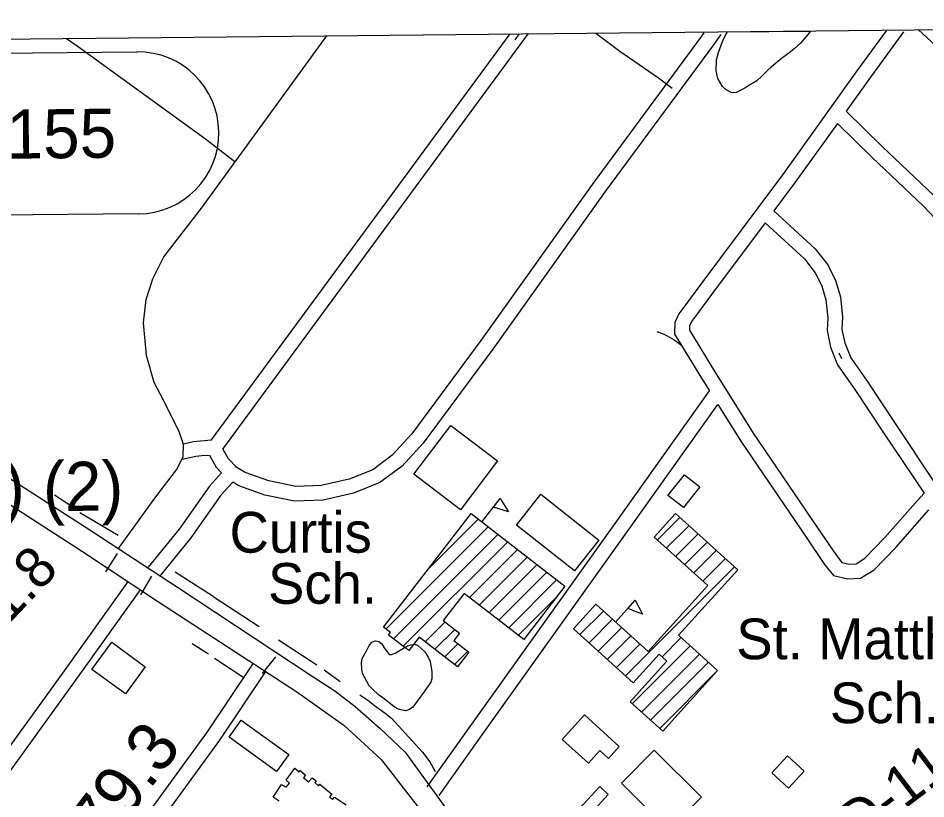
# Model space of a CAD drawing. Extents: x 3625074 to 3663148, y 511451 to 537151.
# Drawn here: x 3631899 to 3633748, y 533522 to 535112 of the extents above; entities that cross this region are included whole.
import ezdxf

# ---------------------------------------------------------------- set-up
doc = ezdxf.new("R2010")
doc.units = 0
for name, color, linetype in [('V-BLDG-IDEN', 7, 'Continuous'), ('V-BLDG-OTLN', 7, 'Continuous'), ('V-CHAN-NAID', 7, 'Continuous'), ('V-GRID-FRAM', 7, 'Continuous'), ('V-RIVR-RANG-IDEN', 7, 'Continuous'), ('V-ROAD-CNTR', 7, 'Continuous'), ('V-ROAD-IDEN', 7, 'Continuous'), ('V-SITE-VEGE', 7, 'Continuous'), ('V-SURV-IDEN', 7, 'Continuous'), ('V-TOPO-SHOR', 7, 'Continuous')]:
    doc.layers.add(name, color=color, linetype=linetype)

msp = doc.modelspace()

# ---------------------------------------------------------------- linework, layer by layer
at = {"layer": 'V-BLDG-OTLN'}
for p, q in [((3632844.6, 534086.5), (3632881.2, 534134)), ((3632732.5, 533987.5), (3632836.4, 534091.3)), ((3633200.8, 534049.1), (3633246.8, 534095.1)), ((3632648.2, 533867.7), (3632856.4, 534075.9)), ((3633219.3, 534032.3), (3633265.3, 534078.3)), ((3632663.7, 533847.9), (3632876.3, 534060.5)), ((3633237.9, 534015.5), (3633283.9, 534061.5)), ((3632683.6, 533832.5), (3632896.3, 534045.1)), ((3633256.5, 533998.7), (3633302.5, 534044.7)), ((3632818.5, 533932), (3632916.2, 534029.7)), ((3633275.1, 533981.9), (3633321.1, 534027.9)), ((3632838.4, 533916.6), (3632936.2, 534014.3)), ((3632858.4, 533901.2), (3632956.1, 533998.9)), ((3633293.6, 533965.2), (3633339.6, 534011.2)), ((3632878.3, 533885.8), (3632976.1, 533983.5)), ((3633136.2, 533772.4), (3633358.2, 533994.4)), ((3632898.3, 533870.4), (3632996, 533968.1)), ((3632918.2, 533855), (3632994.6, 533931.3)), ((3633116, 533882), (3633156.2, 533926.5)), ((3633043.3, 533856.3), (3633091.3, 533904.3)), ((3633061.9, 533839.5), (3633109.9, 533887.5)), ((3632728.3, 533841.8), (3632768.5, 533882)), ((3633080.5, 533822.7), (3633128.5, 533870.7)), ((3632748.2, 533826.4), (3632788.5, 533866.6)), ((3633099.1, 533805.9), (3633147, 533853.9)), ((3633210.6, 533811.4), (3633249.5, 533850.3)), ((3632768.2, 533811), (3632795.1, 533837.9)), ((3633117.6, 533789.1), (3633165.6, 533837.1)), ((3633150.1, 533715.5), (3633268.1, 533833.5)), ((3632788.1, 533795.6), (3632815.1, 533822.5)), ((3633168.6, 533698.7), (3633286.6, 533816.7)), ((3633187.2, 533682), (3633305.2, 533800)), ((3633205.8, 533665.2), (3633323.8, 533783.2))]:
    msp.add_line(p, q, dxfattribs=at)
for points in [[(3632780.2, 534282.6), (3632875.8, 534210.3), (3632800.5, 534110.8), (3632704.9, 534183.1)], [(3633222.7, 534139.9), (3633256.1, 534182.2), (3633287.5, 534157.4), (3633254.1, 534115.1)], [(3632881.2, 534134), (3632897.9, 534106.5), (3632867.1, 534115.7)], [(3632964, 534142.3), (3633081.9, 534049.1), (3633032.4, 533986.4), (3632914.5, 534079.6)], [(3633012.9, 533955.1), (3632929.1, 533846.5), (3632807.7, 533940.3), (3632764.9, 533884.8), (3632797.9, 533859.3), (3632786.5, 533844.6), (3632817.5, 533820.7), (3632794.4, 533790.7), (3632716.1, 533851.2), (3632694.9, 533823.8), (3632653.7, 533855.5), (3632657.5, 533860.5), (3632643.1, 533871.6), (3632821.6, 534102.8)], [(3633323.8, 533783.2), (3633212.1, 533659.5), (3633145.7, 533719.5), (3633220.6, 533802.4), (3633204.8, 533816.6), (3633152, 533758.1), (3633030.5, 533867.9), (3633075.9, 533918.2), (3633182.5, 533821.9), (3633303.7, 533956.1), (3633194.4, 534054.8), (3633238, 534103), (3633364.7, 533988.5), (3633244.2, 533855.1)], [(3633156.2, 533926.5), (3633170.8, 533897.8), (3633140.8, 533909.3)], [(3632090, 533840.7), (3632158.4, 533790.9), (3632118, 533735.5), (3632049.4, 533785.5)], [(3633052.7, 533692.6), (3633123.5, 533628.3), (3633101.7, 533604.3), (3633084.2, 533620.2), (3633060.6, 533594.3), (3633007.3, 533642.6)], [(3632353.7, 533682), (3632450.6, 533612), (3632425.7, 533577.5), (3632328.9, 533647.4)], [(3633224.3, 533457.8), (3633127.9, 533553.7), (3633194.5, 533620.7), (3633290.9, 533524.9)], [(3633468.3, 533543.4), (3633434.3, 533574.9), (3633466.2, 533609.4), (3633500.3, 533577.9)], [(3633015.6, 533474.9), (3633049.9, 533510.2), (3633083.8, 533546.8), (3633100.6, 533530.6), (3633067, 533493.4), (3633072.7, 533488.3), (3633039.7, 533452)]]:
    msp.add_lwpolyline(points, close=True, dxfattribs=at)
msp.add_lwpolyline([(3632431.2, 533517.3), (3632418.9, 533525.3), (3632436, 533551.1), (3632445.1, 533545.3), (3632451.7, 533553.6), (3632445, 533559.5), (3632462.8, 533584.3), (3632471.6, 533576.9), (3632473.8, 533579.5), (3632484.8, 533570.3), (3632480.3, 533565), (3632490.9, 533556.1), (3632498.3, 533564.9), (3632506.3, 533558.3), (3632503.4, 533554.9), (3632510.9, 533548.6), (3632513.6, 533551.9), (3632538, 533531.5), (3632533.5, 533526.2), (3632539.9, 533520.7), (3632543.7, 533525.3), (3632567.4, 533509.6)], dxfattribs=at)
at = {"layer": 'V-GRID-FRAM'}
msp.add_lwpolyline([(3629129.4, 535042.1), (3660791.6, 535359.9), (3660982, 517178), (3629304, 516860), (3629129.4, 535042.1)], dxfattribs=at)
at = {"layer": 'V-ROAD-CNTR'}
for p, q in [((3632911.6, 535068), (3632920.5, 535080.2)), ((3633576.6, 534418), (3633571.4, 534429.8)), ((3632101.3, 534021.5), (3632077, 533984.4)), ((3632171.1, 533975.7), (3632148.3, 533937.3)), ((3632423.4, 533811.2), (3632396.2, 533777.3))]:
    msp.add_line(p, q, dxfattribs=at)
for points in [[(3634000.6, 534425.7), (3634068.2, 534500.1), (3634124, 534558.9), (3634135.3, 534576.7), (3634135, 534580.4), (3634132.4, 534620.1), (3634123.6, 534648), (3634106.3, 534681.1), (3634072.2, 534733), (3634046.9, 534782.3), (3634001, 534834.3), (3633946.4, 534886.5), (3633861.6, 534967.3), (3633777.4, 535047.2), (3633732.1, 535089)], [(3631997.6, 535070.9), (3632019.3, 535055.6), (3632280.8, 534866.6), (3632341, 534820.5)], [(3632103.8, 534031.5), (3632179.9, 534136.9), (3632221.7, 534192.4), (3632235.6, 534218.4), (3632236.4, 534243.7), (3632228.1, 534268.1), (3632196, 534332.4), (3632176.2, 534370.1), (3632160.5, 534425.1), (3632154.8, 534491.5), (3632160.3, 534539.2), (3632173.5, 534581.3), (3632196.2, 534625.8), (3632272.5, 534725.4), (3632528.3, 535076.2)], [(3632293.1, 534252.9), (3632901.2, 535080.3)], [(3632316.5, 534234.2), (3632938.9, 535080.8)], [(3633330.6, 535079.2), (3633315.2, 535057.6), (3633094.8, 534758.8), (3632865.8, 534437.9), (3632724.4, 534246.4), (3632681.3, 534199.3), (3632636.2, 534166), (3632582.6, 534144.6), (3632520.7, 534130.1), (3632462.5, 534128.3), (3632401.6, 534140.7), (3632348.7, 534159.3), (3632336.4, 534167)], [(3633295.9, 535082.3), (3633290.9, 535075.3), (3633070.5, 534776.4), (3632841.5, 534455.6), (3632701.3, 534265.5), (3632661.1, 534221.7), (3632621.4, 534192.4), (3632573.6, 534173.2), (3632516.8, 534160), (3632465, 534158.4), (3632409.6, 534169.7), (3632361.8, 534186.5), (3632341.6, 534199.1)], [(3633075.5, 535081.7), (3633124.8, 535045.2), (3633203.5, 534990.7), (3633230.9, 534969.9)], [(3633666.9, 535086.6), (3633607.5, 535004.7), (3633457.6, 534795.7), (3633287.4, 534567.4), (3633258.9, 534528.6), (3633244.7, 534509.7), (3633236.7, 534492.5), (3633236.2, 534468.6), (3633248.1, 534448.6), (3633287.3, 534384.5), (3633307.1, 534352.9)], [(3633702.3, 535084.3), (3633631.9, 534987.2), (3633585.5, 534922.6)], [(3633585.5, 534922.6), (3633658.7, 534850.6), (3633763.9, 534750.7), (3633837.2, 534673.7), (3633884.5, 534613.9), (3633937.8, 534538.5), (3633969.8, 534471.9), (3634000.6, 534425.7)], [(3630794.8, 534889.3), (3631012.7, 534740.9), (3631533.9, 534398.3), (3632035.9, 534076), (3632223.9, 533952.9), (3632498.3, 533771.5), (3632544.6, 533741.7), (3632585.8, 533709.9), (3632636.4, 533664.9), (3632687.2, 533616.9), (3632771.6, 533500.7), (3632901.2, 533307.7), (3633097.2, 533008), (3633444.7, 532500.1), (3633673.9, 532162.2), (3633780.9, 531985.9)], [(3633567.8, 534897.9), (3633481.8, 534778), (3633438.4, 534719.7)], [(3633567.8, 534897.9), (3633637.9, 534829), (3633742.7, 534729.5), (3633814.6, 534654), (3633860.4, 534596), (3633911.9, 534523.2), (3633943.7, 534457), (3633979.9, 534402.8)], [(3630772.8, 534841.6), (3630973.5, 534715.2), (3631249.4, 534533.4), (3631423.8, 534418.9), (3631714.9, 534229.7), (3632030.5, 534025.6), (3632185.5, 533923.4), (3632466.7, 533740.1), (3632562.9, 533672.1), (3632638.9, 533602), (3632761.3, 533443.4), (3632883.2, 533254.4), (3632974.7, 533112), (3633067.8, 532968.2), (3633219.4, 532738.8), (3633370, 532525.6), (3633514.4, 532324.7), (3633679.9, 532075.4), (3633970, 531601.1)], [(3633438.4, 534719.7), (3633522.5, 534642.2), (3633547.9, 534609.7), (3633563.8, 534577.9), (3633573.9, 534544.4), (3633578.4, 534502.8), (3633577, 534478), (3633582.7, 534450.9), (3633594.7, 534420.5), (3633628, 534372.6), (3633686.8, 534284.2), (3633765, 534167.2)], [(3633420.4, 534695.6), (3633311.5, 534549.5), (3633283, 534510.8), (3633270.6, 534494.2), (3633266.6, 534485.5), (3633266.4, 534476.6), (3633273.8, 534464.1), (3633312.8, 534400.3), (3633396.4, 534266.8), (3633527.4, 534073.8), (3633565.6, 534017.3), (3633576.8, 534003.4), (3633591.5, 534000), (3633605.6, 534000.7), (3633623.3, 534011.9), (3633664.5, 534054.4), (3633731.4, 534130.6), (3633744.1, 534144.4)], [(3633420.4, 534695.6), (3633500.4, 534621.9), (3633522.4, 534593.6), (3633535.9, 534566.8), (3633544.4, 534538.5), (3633548.3, 534502), (3633546.8, 534475.8), (3633553.8, 534442.2), (3633568.1, 534406.3), (3633603.2, 534355.7), (3633661.8, 534267.5), (3633744.1, 534144.4)], [(3633200.1, 534473.7), (3633205.4, 534471.8), (3633210.7, 534469.8), (3633215.8, 534467.5), (3633220.9, 534465.1), (3633225.8, 534462.4), (3633230.7, 534459.6), (3633235.4, 534456.6), (3633240.1, 534453.4), (3633244.5, 534450), (3633248.9, 534446.4), (3633253.1, 534442.7)], [(3632732.6, 533546.2), (3632823.2, 533674.1), (3633111.8, 534078.3), (3633307.1, 534352.9)], [(3632757, 533528.9), (3632847.7, 533656.7), (3633136.2, 534060.9), (3633324.3, 534325.4)], [(3633324.3, 534325.4), (3633371.3, 534250.4), (3633502.5, 534057), (3633541.4, 533999.5), (3633559.9, 533976.5), (3633588.8, 533969.8), (3633615, 533971.1), (3633642.4, 533988.4), (3633686.6, 534034), (3633753.7, 534110.6)], [(3632236.5, 534245.3), (3632256.5, 534249.5), (3632270.8, 534251.3), (3632293.1, 534252.9)], [(3632233.3, 534214), (3632261.5, 534219.9), (3632273.8, 534221.5), (3632283.6, 534222.2), (3632289.2, 534221.2), (3632290.6, 534219.1), (3632302.8, 534197.5), (3632313.3, 534186.2)], [(3632316.5, 534234.2), (3632327.2, 534215.3), (3632344.6, 534196.6)], [(3632313.3, 534186.2), (3632288.8, 534158.9), (3632227.3, 534071.4), (3632164, 533994)], [(3632336.4, 534167), (3632312.3, 534140.2), (3632251.2, 534053.2), (3632187.2, 533975)], [(3632123.3, 533965.1), (3631989.6, 533778.1), (3631728.8, 533417.9), (3631656, 533314.6)], [(3632147.7, 533947.7), (3632014, 533760.5), (3631753.3, 533400.4), (3631680.7, 533297.5)], [(3632378.1, 533798.1), (3632284.6, 533658.3), (3632077.3, 533373.8), (3631907.9, 533137.5)], [(3632403.1, 533781.4), (3632309.2, 533641.1), (3632101.6, 533356.2), (3631872.8, 533037.1), (3631630, 532704.2)]]:
    msp.add_lwpolyline(points, dxfattribs=at)
at = {"layer": 'V-ROAD-IDEN'}
for p, q in [((3631811.5, 535040.2), (3632141.5, 535043.5)), ((3631811.5, 535040.2), (3632141.5, 535043.5)), ((3632144.8, 534713.6), (3631814.8, 534710.2)), ((3632144.8, 534713.6), (3631814.8, 534710.2))]:
    msp.add_line(p, q, dxfattribs=at)
msp.add_arc((3632143.1, 534878.6), 165, 270.5751, 90.5751, dxfattribs=at)
msp.add_arc((3632143.1, 534878.6), 165, 270.5751, 90.5751, dxfattribs=at)
at = {"layer": 'V-SITE-VEGE'}
for p, q in [((3633333.5, 535064.6), (3633339.1, 535076.2)), ((3633339.1, 535076.2), (3633343.6, 535084.4)), ((3633343.6, 535084.4), (3633513, 535086.1)), ((3633500.2, 535070.2), (3633493, 535062.2)), ((3633509.9, 535082.3), (3633500.2, 535070.2)), ((3633513, 535086.1), (3633509.9, 535082.3)), ((3633325.3, 535042.6), (3633333.5, 535064.6)), ((3633493, 535062.2), (3633479.2, 535049.2)), ((3633321.4, 535027.5), (3633325.3, 535042.6)), ((3633469.1, 535041.2), (3633453.6, 535030)), ((3633479.2, 535049.2), (3633469.1, 535041.2)), ((3633320.8, 535004.8), (3633321.4, 535027.5)), ((3633446.4, 535023.7), (3633432.7, 535012.4)), ((3633453.6, 535030), (3633446.4, 535023.7)), ((3633324.5, 534989.5), (3633320.8, 535004.8)), ((3633426.1, 535006.1), (3633414.1, 534994.2)), ((3633432.7, 535012.4), (3633426.1, 535006.1)), ((3633333.5, 534972.9), (3633324.5, 534989.5)), ((3633403.3, 534984.5), (3633385.5, 534973.9)), ((3633414.1, 534994.2), (3633403.3, 534984.5)), ((3633341.5, 534966.2), (3633333.5, 534972.9)), ((3633353, 534960.1), (3633341.5, 534966.2)), ((3633361.8, 534960.5), (3633353, 534960.1)), ((3633379, 534969.4), (3633361.8, 534960.5)), ((3633385.5, 534973.9), (3633379, 534969.4))]:
    msp.add_line(p, q, dxfattribs=at)
msp.add_lwpolyline([(3632739.9, 533759.5), (3632726.6, 533741), (3632708.9, 533715.9), (3632703, 533708.6), (3632696.3, 533704.1), (3632688.6, 533701.3), (3632679, 533702.8), (3632671.7, 533704.9), (3632664.4, 533709.9), (3632642.3, 533727.3), (3632633.5, 533734), (3632620.8, 533744.9), (3632613.9, 533752.2), (3632600.7, 533777.2), (3632599.4, 533785.8), (3632598.8, 533798.9), (3632600.1, 533807.7), (3632608.9, 533823), (3632614.3, 533834.5), (3632620, 533841.3), (3632627.1, 533843.8), (3632634, 533842.1), (3632640.1, 533837.3), (3632645, 533829.3), (3632654.8, 533815.6), (3632660, 533815.8), (3632666.9, 533818.8), (3632684, 533828.9), (3632692.1, 533833.6), (3632699.7, 533835.6), (3632706.2, 533836.8), (3632712.5, 533835), (3632727.8, 533821.2), (3632734.5, 533810.5), (3632738.4, 533801.5), (3632740.8, 533788.5), (3632742, 533781.4), (3632742, 533766)], close=True, dxfattribs=at)
at = {"layer": 'V-TOPO-SHOR'}
for p, q in [((3631973.3, 534141), (3632006.8, 534119.5)), ((3632025.1, 534105.3), (3632103.2, 534059.3)), ((3632296.5, 533933.7), (3632219.4, 533983.9)), ((3632296.5, 533933.7), (3632390, 533872.7)), ((3632254.1, 533838), (3632287.2, 533817.4)), ((3632429.4, 533845.5), (3632507.9, 533794.8)), ((3632299.5, 533808.1), (3632359.2, 533769.2)), ((3632522.3, 533784.5), (3632555.3, 533760.7))]:
    msp.add_line(p, q, dxfattribs=at)
msp.add_lwpolyline([(3632595.3, 533733.9), (3632611.7, 533722.5), (3632624.8, 533711.9), (3632646.9, 533696.5), (3632659.7, 533686.4), (3632722.9, 533616.8), (3632737.9, 533597.1), (3632748.5, 533577.2)], dxfattribs=at)

# ---------------------------------------------------------------- texts
at = {"layer": 'V-BLDG-IDEN'}
for s, p in [('Curtis', (3632329.9, 534023.3)), ('Sch.', (3632408.3, 533919.2)), ('St. Matthew', (3633361.7, 533806.2)), ('Sch.', (3633552.3, 533675.9))]:
    msp.add_text(s, height=83, dxfattribs=at).set_placement(p)
at = {"layer": 'V-CHAN-NAID'}
msp.add_text('EAST JEFFERSON DISCHARGE (112.1) (2)', height=100, rotation=0.3854, dxfattribs=at).set_placement((3629438.9, 534091.1))
at = {"layer": 'V-RIVR-RANG-IDEN'}
for s, rotation, p in [('R-111.8', 46.4525, (3631712.9, 533701.2)), ('D-110', 37.2793, (3633610.8, 533429.1))]:
    msp.add_text(s, height=83, rotation=rotation, dxfattribs=at).set_placement(p)
at = {"layer": 'V-ROAD-IDEN'}
msp.add_text('3155', height=100, rotation=0.5751, dxfattribs=at).set_placement((3631801.9, 534825.1))
at = {"layer": 'V-SURV-IDEN'}
msp.add_text('189+79.3', height=100, rotation=52.7602, dxfattribs=at).set_placement((3631894.5, 533180.8))

doc.saveas('drawing.dxf')
